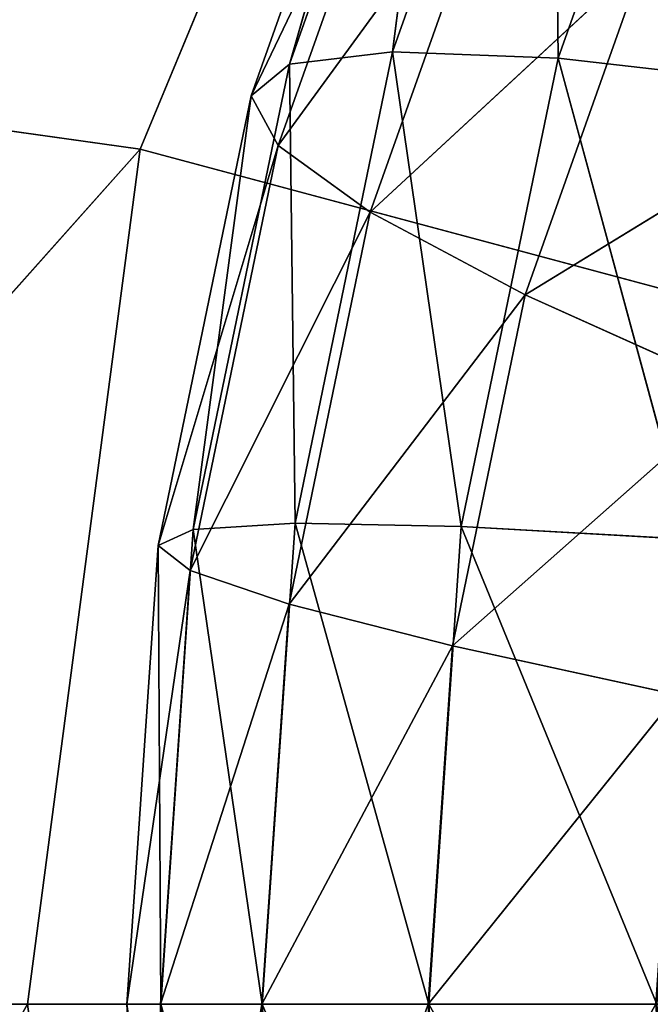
# Model space of a CAD drawing. Header units: millimetres. Extents: x 237 to 401, y 0 to 141.
# Tile 388 of 656: x 316.836 to 317.314, y 131.808 to 132.555. Entities that reach past the tile are written whole.
import ezdxf

# ---------------------------------------------------------------- set-up
doc = ezdxf.new("R2010")
doc.units = ezdxf.units.MM
doc.header["$LTSCALE"] = 25.4
doc.layers.get('0').update_dxf_attribs({"true_color": 0xff5454})

# ---------------------------------------------------------------- blocks, each defined once
blk = doc.blocks.new('VELERO-I-8042-8043.STL')
at = {"color": 250, "true_color": 0x282828}
for p, q in [((80.83897, 36.10157, 8.90398), (80.83897, 27.10157, 8.90398)), ((80.83897, 27.10157, 8.90398), (80.9244, 36.10157, 8.25514)), ((80.9244, 36.10157, 8.25514), (80.83897, 36.10157, 8.90398)), ((80.83897, 27.10157, 8.90398), (80.9244, 36.10157, 8.25514)), ((80.9244, 27.10157, 9.55282), (80.83897, 36.10157, 8.90398)), ((80.83897, 36.10157, 8.90398), (80.9244, 36.10157, 9.55282)), ((80.9244, 27.10157, 9.55282), (80.83897, 36.10157, 8.90398)), ((80.83897, 36.10157, 8.90398), (80.83897, 27.10157, 8.90398)), ((80.83897, 36.10157, 8.90398), (80.9244, 36.10157, 9.55282)), ((80.83897, 36.10157, 8.90398), (83.34592, 36.10157, 8.90398)), ((80.83897, 36.10157, 8.90398), (83.34592, 36.10157, 8.90398)), ((80.9244, 36.10157, 8.25514), (80.83897, 36.10157, 8.90398)), ((80.9244, 27.10157, 8.25514), (80.9244, 36.10157, 8.25514)), ((80.9244, 27.10157, 8.25514), (80.9244, 36.10157, 8.25514)), ((80.9244, 27.10157, 8.25514), (81.17484, 36.10157, 7.65051)), ((81.17484, 36.10157, 7.65051), (80.9244, 36.10157, 8.25514)), ((80.9244, 27.10157, 8.25514), (81.17484, 36.10157, 7.65051)), ((80.9244, 36.10157, 8.25514), (83.34592, 36.10157, 8.90398)), ((81.17484, 36.10157, 7.65051), (80.9244, 36.10157, 8.25514)), ((80.9244, 36.10157, 8.25514), (83.34592, 36.10157, 8.90398)), ((81.45741, 31.3588, 8.21812), (81.21635, 31.02752, 8.36558)), ((81.45741, 31.3588, 8.21812), (81.21635, 31.02752, 8.36558)), ((81.37914, 31.33331, 8.43884), (81.16124, 31.00957, 8.63201)), ((81.37914, 31.33331, 8.43884), (81.16124, 31.00957, 8.63201)), ((81.37914, 31.33331, 8.43884), (81.21635, 31.02752, 8.36558)), ((81.37914, 31.33331, 8.43884), (81.21635, 31.02752, 8.36558)), ((81.14275, 31.00355, 8.90398), (81.33152, 31.3178, 8.66902)), ((81.14275, 31.00355, 8.90398), (81.33152, 31.3178, 8.66902)), ((81.33152, 31.3178, 8.66902), (81.16124, 31.00957, 8.63201)), ((81.33152, 31.3178, 8.66902), (81.16124, 31.00957, 8.63201)), ((81.31554, 31.3126, 8.90398), (81.14275, 31.00355, 8.90398)), ((81.31554, 31.3126, 8.90398), (81.14275, 31.00355, 8.90398)), ((81.30695, 31.05704, 8.11011), (81.09882, 30.69944, 8.30293)), ((81.30695, 31.05704, 8.11011), (81.09882, 30.69944, 8.30293)), ((81.21635, 31.02752, 8.36558), (81.30695, 31.05704, 8.11011)), ((81.21635, 31.02752, 8.36558), (81.30695, 31.05704, 8.11011)), ((81.21635, 31.02752, 8.36558), (81.03731, 30.6794, 8.60037)), ((81.21635, 31.02752, 8.36558), (81.03731, 30.6794, 8.60037)), ((81.21635, 31.02752, 8.36558), (81.09882, 30.69944, 8.30293)), ((81.21635, 31.02752, 8.36558), (81.09882, 30.69944, 8.30293)), ((81.16124, 31.00957, 8.63201), (81.21635, 31.02752, 8.36558)), ((81.16124, 31.00957, 8.63201), (81.21635, 31.02752, 8.36558)), ((81.01665, 30.67268, 8.90398), (81.16124, 31.00957, 8.63201)), ((81.01665, 30.67268, 8.90398), (81.16124, 31.00957, 8.63201)), ((81.16124, 31.00957, 8.63201), (81.03731, 30.6794, 8.60037)), ((81.16124, 31.00957, 8.63201), (81.03731, 30.6794, 8.60037)), ((81.16124, 31.00957, 9.17595), (81.14275, 31.00355, 8.90398)), ((81.14275, 31.00355, 8.90398), (81.16124, 31.00957, 8.63201)), ((81.14275, 31.00355, 8.90398), (81.16124, 31.00957, 8.63201)), ((81.16124, 31.00957, 9.17595), (81.14275, 31.00355, 8.90398)), ((81.14275, 31.00355, 8.90398), (81.01665, 30.67268, 8.90398)), ((81.14275, 31.00355, 8.90398), (81.01665, 30.67268, 8.90398)), ((81.14275, 31.00355, 8.90398), (81.03731, 30.6794, 9.20759)), ((81.14275, 31.00355, 8.90398), (81.03731, 30.6794, 9.20759)), ((81.19997, 30.73239, 8.01773), (81.02906, 30.35603, 8.25222)), ((81.19997, 30.73239, 8.01773), (81.02906, 30.35603, 8.25222)), ((81.09882, 30.69944, 8.30293), (81.19997, 30.73239, 8.01773)), ((81.09882, 30.69944, 8.30293), (81.19997, 30.73239, 8.01773)), ((81.09882, 30.69944, 8.30293), (80.96235, 30.3343, 8.57475)), ((81.09882, 30.69944, 8.30293), (80.96235, 30.3343, 8.57475)), ((81.09882, 30.69944, 8.30293), (81.02906, 30.35603, 8.25222)), ((81.09882, 30.69944, 8.30293), (81.02906, 30.35603, 8.25222)), ((81.03731, 30.6794, 8.60037), (81.09882, 30.69944, 8.30293)), ((81.03731, 30.6794, 8.60037), (81.09882, 30.69944, 8.30293)), ((80.93996, 30.32701, 8.90398), (81.03731, 30.6794, 8.60037)), ((80.93996, 30.32701, 8.90398), (81.03731, 30.6794, 8.60037)), ((81.01665, 30.67268, 8.90398), (80.93996, 30.32701, 8.90398)), ((81.01665, 30.67268, 8.90398), (80.93996, 30.32701, 8.90398)), ((81.03731, 30.6794, 8.60037), (80.96235, 30.3343, 8.57475)), ((81.03731, 30.6794, 8.60037), (80.96235, 30.3343, 8.57475)), ((81.01665, 30.67268, 8.90398), (80.96235, 30.3343, 9.23321)), ((81.01665, 30.67268, 8.90398), (80.96235, 30.3343, 9.23321)), ((81.03731, 30.6794, 9.20759), (81.01665, 30.67268, 8.90398)), ((81.01665, 30.67268, 8.90398), (81.03731, 30.6794, 8.60037)), ((81.01665, 30.67268, 8.90398), (81.03731, 30.6794, 8.60037)), ((81.03731, 30.6794, 9.20759), (81.01665, 30.67268, 8.90398)), ((81.13873, 30.39175, 7.94297), (81.00853, 30.00456, 8.21453)), ((81.13873, 30.39175, 7.94297), (81.00853, 30.00456, 8.21453)), ((81.02906, 30.35603, 8.25222), (81.13873, 30.39175, 7.94297)), ((81.02906, 30.35603, 8.25222), (81.13873, 30.39175, 7.94297)), ((81.02906, 30.35603, 8.25222), (80.93796, 29.98158, 8.55571)), ((81.02906, 30.35603, 8.25222), (80.93796, 29.98158, 8.55571)), ((80.96235, 30.3343, 8.57475), (81.02906, 30.35603, 8.25222)), ((80.96235, 30.3343, 8.57475), (81.02906, 30.35603, 8.25222)), ((81.02906, 30.35603, 8.25222), (81.00853, 30.00456, 8.21453)), ((81.02906, 30.35603, 8.25222), (81.00853, 30.00456, 8.21453)), ((80.91428, 29.97386, 8.90398), (80.96235, 30.3343, 8.57475)), ((80.91428, 29.97386, 8.90398), (80.96235, 30.3343, 8.57475)), ((80.96235, 30.3343, 8.57475), (80.93796, 29.98158, 8.55571)), ((80.96235, 30.3343, 8.57475), (80.93796, 29.98158, 8.55571)), ((80.96235, 30.3343, 9.23321), (80.93996, 30.32701, 8.90398)), ((80.93996, 30.32701, 8.90398), (80.96235, 30.3343, 8.57475)), ((80.93996, 30.32701, 8.90398), (80.96235, 30.3343, 8.57475)), ((80.96235, 30.3343, 9.23321), (80.93996, 30.32701, 8.90398)), ((80.93996, 30.32701, 8.90398), (80.91428, 29.97386, 8.90398)), ((80.93996, 30.32701, 8.90398), (80.91428, 29.97386, 8.90398)), ((80.93996, 30.32701, 8.90398), (80.93796, 29.98158, 9.25225)), ((80.93996, 30.32701, 8.90398), (80.93796, 29.98158, 9.25225)), ((81.00853, 30.00456, 8.21453), (81.12455, 30.04235, 7.88738)), ((81.00853, 30.00456, 8.21453), (81.12455, 30.04235, 7.88738)), ((81.12455, 30.04235, 7.88738), (81.03767, 29.65249, 8.19065)), ((81.12455, 30.04235, 7.88738), (81.03767, 29.65249, 8.19065)), ((80.93796, 29.98158, 8.55571), (81.00853, 30.00456, 8.21453)), ((80.93796, 29.98158, 8.55571), (81.00853, 30.00456, 8.21453)), ((81.00853, 30.00456, 8.21453), (80.96465, 29.62871, 8.54365)), ((81.00853, 30.00456, 8.21453), (80.96465, 29.62871, 8.54365)), ((81.00853, 30.00456, 8.21453), (81.03767, 29.65249, 8.19065)), ((81.00853, 30.00456, 8.21453), (81.03767, 29.65249, 8.19065)), ((80.93796, 29.98158, 9.25225), (80.91428, 29.97386, 8.90398)), ((80.91428, 29.97386, 8.90398), (80.93796, 29.98158, 8.55571)), ((80.91428, 29.97386, 8.90398), (80.93796, 29.98158, 8.55571)), ((80.93796, 29.98158, 9.25225), (80.91428, 29.97386, 8.90398)), ((80.94015, 29.62073, 8.90398), (80.93796, 29.98158, 8.55571)), ((80.93796, 29.98158, 8.55571), (80.96465, 29.62871, 8.54365)), ((80.93796, 29.98158, 8.55571), (80.96465, 29.62871, 8.54365)), ((80.94015, 29.62073, 8.90398), (80.93796, 29.98158, 8.55571)), ((80.91428, 29.97386, 8.90398), (80.96465, 29.62871, 9.26431)), ((80.91428, 29.97386, 8.90398), (80.96465, 29.62871, 9.26431)), ((80.91428, 29.97386, 8.90398), (80.94015, 29.62073, 8.90398)), ((80.91428, 29.97386, 8.90398), (80.94015, 29.62073, 8.90398)), ((81.03767, 29.65249, 8.19065), (81.15771, 29.69159, 7.85217)), ((81.03767, 29.65249, 8.19065), (81.15771, 29.69159, 7.85217)), ((81.15771, 29.69159, 7.85217), (81.11585, 29.30729, 8.18108)), ((81.15771, 29.69159, 7.85217), (81.11585, 29.30729, 8.18108)), ((80.96465, 29.62871, 8.54365), (81.03767, 29.65249, 8.19065)), ((80.96465, 29.62871, 8.54365), (81.03767, 29.65249, 8.19065)), ((81.03767, 29.65249, 8.19065), (81.04186, 29.28319, 8.53882)), ((81.03767, 29.65249, 8.19065), (81.04186, 29.28319, 8.53882)), ((81.03767, 29.65249, 8.19065), (81.11585, 29.30729, 8.18108)), ((81.03767, 29.65249, 8.19065), (81.11585, 29.30729, 8.18108)), ((80.96465, 29.62871, 9.26431), (80.94015, 29.62073, 8.90398)), ((80.94015, 29.62073, 8.90398), (80.96465, 29.62871, 8.54365)), ((80.94015, 29.62073, 8.90398), (80.96465, 29.62871, 8.54365)), ((80.96465, 29.62871, 9.26431), (80.94015, 29.62073, 8.90398)), ((81.01703, 29.2751, 8.90398), (80.96465, 29.62871, 8.54365)), ((80.96465, 29.62871, 8.54365), (81.04186, 29.28319, 8.53882)), ((80.96465, 29.62871, 8.54365), (81.04186, 29.28319, 8.53882)), ((81.01703, 29.2751, 8.90398), (80.96465, 29.62871, 8.54365)), ((80.94015, 29.62073, 8.90398), (81.04186, 29.28319, 9.26915)), ((80.94015, 29.62073, 8.90398), (81.04186, 29.28319, 9.26915)), ((80.94015, 29.62073, 8.90398), (81.01703, 29.2751, 8.90398)), ((80.94015, 29.62073, 8.90398), (81.01703, 29.2751, 8.90398)), ((81.11585, 29.30729, 8.18108), (81.2375, 29.34691, 7.83807)), ((81.11585, 29.30729, 8.18108), (81.2375, 29.34691, 7.83807)), ((81.2375, 29.34691, 7.83807), (81.24144, 28.97627, 8.18604)), ((81.2375, 29.34691, 7.83807), (81.24144, 28.97627, 8.18604)), ((81.04186, 29.28319, 8.53882), (81.11585, 29.30729, 8.18108)), ((81.04186, 29.28319, 8.53882), (81.11585, 29.30729, 8.18108)), ((81.11585, 29.30729, 8.18108), (81.16795, 28.95233, 8.54132)), ((81.11585, 29.30729, 8.18108), (81.16795, 28.95233, 8.54132)), ((81.11585, 29.30729, 8.18108), (81.24144, 28.97627, 8.18604)), ((81.11585, 29.30729, 8.18108), (81.24144, 28.97627, 8.18604)), ((81.04186, 29.28319, 9.26915), (81.01703, 29.2751, 8.90398)), ((81.01703, 29.2751, 8.90398), (81.04186, 29.28319, 8.53882)), ((81.01703, 29.2751, 8.90398), (81.04186, 29.28319, 8.53882)), ((81.04186, 29.28319, 9.26915), (81.01703, 29.2751, 8.90398)), ((81.1433, 28.9443, 8.90398), (81.04186, 29.28319, 8.53882)), ((81.04186, 29.28319, 8.53882), (81.16795, 28.95233, 8.54132)), ((81.04186, 29.28319, 8.53882), (81.16795, 28.95233, 8.54132)), ((81.1433, 28.9443, 8.90398), (81.04186, 29.28319, 8.53882)), ((81.01703, 29.2751, 8.90398), (81.16795, 28.95233, 9.26664)), ((81.01703, 29.2751, 8.90398), (81.16795, 28.95233, 9.26664)), ((81.01703, 29.2751, 8.90398), (81.1433, 28.9443, 8.90398)), ((81.01703, 29.2751, 8.90398), (81.1433, 28.9443, 8.90398)), ((81.24144, 28.97627, 8.18604), (81.36225, 29.01562, 7.84538)), ((81.24144, 28.97627, 8.18604), (81.36225, 29.01562, 7.84538)), ((81.16795, 28.95233, 8.54132), (81.24144, 28.97627, 8.18604)), ((81.16795, 28.95233, 8.54132), (81.24144, 28.97627, 8.18604)), ((81.24144, 28.97627, 8.18604), (81.34026, 28.64315, 8.55111)), ((81.24144, 28.97627, 8.18604), (81.34026, 28.64315, 8.55111)), ((81.24144, 28.97627, 8.18604), (81.41176, 28.66644, 8.20542)), ((81.24144, 28.97627, 8.18604), (81.41176, 28.66644, 8.20542)), ((81.16795, 28.95233, 9.26664), (81.1433, 28.9443, 8.90398)), ((81.1433, 28.9443, 8.90398), (81.16795, 28.95233, 8.54132)), ((81.1433, 28.9443, 8.90398), (81.16795, 28.95233, 8.54132)), ((81.16795, 28.95233, 9.26664), (81.1433, 28.9443, 8.90398)), ((81.31626, 28.63534, 8.90398), (81.16795, 28.95233, 8.54132)), ((81.16795, 28.95233, 8.54132), (81.34026, 28.64315, 8.55111)), ((81.16795, 28.95233, 8.54132), (81.34026, 28.64315, 8.55111)), ((81.31626, 28.63534, 8.90398), (81.16795, 28.95233, 8.54132)), ((81.1433, 28.9443, 8.90398), (81.34026, 28.64315, 9.25685)), ((81.1433, 28.9443, 8.90398), (81.34026, 28.64315, 9.25685)), ((81.1433, 28.9443, 8.90398), (81.31626, 28.63534, 8.90398)), ((81.1433, 28.9443, 8.90398), (81.31626, 28.63534, 8.90398)), ((80.34592, 27.10157, 8.90398), (80.83897, 27.10157, 8.90398)), ((80.34592, 27.10157, 8.90398), (80.83897, 27.10157, 8.90398)), ((80.34592, 27.10157, 8.90398), (80.9244, 27.10157, 8.25514)), ((80.34592, 27.10157, 8.90398), (80.9244, 27.10157, 8.25514)), ((80.4331, 27.10157, 9.62193), (80.83897, 27.10157, 8.90398)), ((80.4331, 27.10157, 9.62193), (80.83897, 27.10157, 8.90398)), ((80.4331, 27.10157, 8.18603), (80.9244, 27.10157, 8.25514)), ((80.4331, 27.10157, 8.18603), (80.9244, 27.10157, 8.25514)), ((80.83897, 27.10157, 8.90398), (80.9244, 27.10157, 9.55282)), ((80.9244, 27.10157, 8.25514), (80.83897, 27.10157, 8.90398)), ((80.9244, 27.10157, 8.25514), (80.83897, 27.10157, 8.90398)), ((80.83897, 27.10157, 8.90398), (80.9244, 27.10157, 9.55282)), ((81.17484, 27.10157, 7.65051), (80.9244, 27.10157, 8.25514)), ((81.17484, 27.10157, 7.65051), (80.9244, 27.10157, 8.25514))]:
    blk.add_line(p, q, dxfattribs=at)
mesh = blk.add_polyface(dxfattribs=at)
corners = [(89.84592, 51.10157, 12.90398), (76.84592, 51.10157, 4.90398), (88.4136, 51.10157, 12.90398)]
mesh.append_faces([[corners[k] for k in face] for face in [(0, 1, 2)]], dxfattribs={"color": 250})
mesh = blk.add_polyface(dxfattribs=at)
corners = [(89.84592, 51.10157, 12.90398), (89.84592, 51.10157, 8.90398), (76.84592, 51.10157, 4.90398)]
mesh.append_faces([[corners[k] for k in face] for face in [(0, 1, 2)]], dxfattribs={"color": 250})
mesh = blk.add_polyface(dxfattribs=at)
corners = [(89.84592, 51.10157, 8.90398), (89.84592, 51.10157, 4.90398), (76.84592, 51.10157, 4.90398)]
mesh.append_faces([[corners[k] for k in face] for face in [(0, 1, 2)]], dxfattribs={"color": 250})
mesh = blk.add_polyface(dxfattribs=at)
corners = [(82.27646, 51.10157, 12.90398), (76.84592, 51.10157, 4.90398), (76.84592, 51.10157, 8.90398)]
mesh.append_faces([[corners[k] for k in face] for face in [(0, 1, 2)]], dxfattribs={"color": 250})
mesh = blk.add_polyface(dxfattribs=at)
corners = [(84.4136, 51.10157, 12.90398), (76.84592, 51.10157, 4.90398), (82.27646, 51.10157, 12.90398)]
mesh.append_faces([[corners[k] for k in face] for face in [(0, 1, 2)]], dxfattribs={"color": 250})
mesh = blk.add_polyface(dxfattribs=at)
corners = [(88.4136, 51.10157, 12.90398), (76.84592, 51.10157, 4.90398), (84.4136, 51.10157, 12.90398)]
mesh.append_faces([[corners[k] for k in face] for face in [(0, 1, 2)]], dxfattribs={"color": 250})
mesh = blk.add_polyface(dxfattribs=at)
corners = [(80.83897, 36.10157, 8.90398), (80.83897, 27.10157, 8.90398), (80.9244, 36.10157, 8.25514)]
mesh.append_faces([[corners[k] for k in face] for face in [(0, 1, 2)]], dxfattribs={"color": 250})
mesh = blk.add_polyface(dxfattribs=at)
corners = [(80.9244, 36.10157, 8.25514), (80.83897, 27.10157, 8.90398), (80.9244, 27.10157, 8.25514)]
mesh.append_faces([[corners[k] for k in face] for face in [(0, 1, 2)]], dxfattribs={"color": 250})
mesh = blk.add_polyface(dxfattribs=at)
corners = [(80.9244, 36.10157, 9.55282), (80.9244, 27.10157, 9.55282), (80.83897, 36.10157, 8.90398)]
mesh.append_faces([[corners[k] for k in face] for face in [(0, 1, 2)]], dxfattribs={"color": 250})
mesh = blk.add_polyface(dxfattribs=at)
corners = [(80.83897, 36.10157, 8.90398), (80.9244, 27.10157, 9.55282), (80.83897, 27.10157, 8.90398)]
mesh.append_faces([[corners[k] for k in face] for face in [(0, 1, 2)]], dxfattribs={"color": 250})
mesh = blk.add_polyface(dxfattribs=at)
corners = [(80.9244, 36.10157, 9.55282), (80.83897, 36.10157, 8.90398), (83.34592, 36.10157, 8.90398)]
mesh.append_faces([[corners[k] for k in face] for face in [(0, 1, 2)]], dxfattribs={"color": 250})
mesh = blk.add_polyface(dxfattribs=at)
corners = [(80.83897, 36.10157, 8.90398), (80.9244, 36.10157, 8.25514), (83.34592, 36.10157, 8.90398)]
mesh.append_faces([[corners[k] for k in face] for face in [(0, 1, 2)]], dxfattribs={"color": 250})
mesh = blk.add_polyface(dxfattribs=at)
corners = [(80.9244, 36.10157, 8.25514), (80.9244, 27.10157, 8.25514), (81.17484, 36.10157, 7.65051)]
mesh.append_faces([[corners[k] for k in face] for face in [(0, 1, 2)]], dxfattribs={"color": 250})
mesh = blk.add_polyface(dxfattribs=at)
corners = [(81.17484, 36.10157, 7.65051), (80.9244, 27.10157, 8.25514), (81.17484, 27.10157, 7.65051)]
mesh.append_faces([[corners[k] for k in face] for face in [(0, 1, 2)]], dxfattribs={"color": 250})
mesh = blk.add_polyface(dxfattribs=at)
corners = [(81.17484, 36.10157, 10.15745), (80.9244, 36.10157, 9.55282), (83.34592, 36.10157, 8.90398)]
mesh.append_faces([[corners[k] for k in face] for face in [(0, 1, 2)]], dxfattribs={"color": 250})
mesh = blk.add_polyface(dxfattribs=at)
corners = [(83.34592, 36.10157, 8.90398), (80.9244, 36.10157, 8.25514), (81.17484, 36.10157, 7.65051)]
mesh.append_faces([[corners[k] for k in face] for face in [(0, 1, 2)]], dxfattribs={"color": 250})
mesh = blk.add_polyface(dxfattribs=at)
corners = [(81.57324, 36.10157, 10.67666), (81.17484, 36.10157, 10.15745), (83.34592, 36.10157, 8.90398)]
mesh.append_faces([[corners[k] for k in face] for face in [(0, 1, 2)]], dxfattribs={"color": 250})
mesh = blk.add_polyface(dxfattribs=at)
corners = [(83.34592, 36.10157, 8.90398), (81.17484, 36.10157, 7.65051), (81.57324, 36.10157, 7.1313)]
mesh.append_faces([[corners[k] for k in face] for face in [(0, 1, 2)]], dxfattribs={"color": 250})
mesh = blk.add_polyface(dxfattribs=at)
corners = [(81.56475, 31.39377, 8.01137), (81.30695, 31.05704, 8.11011), (81.45741, 31.3588, 8.21812)]
mesh.append_faces([[corners[k] for k in face] for face in [(0, 1, 2)]], dxfattribs={"color": 250})
mesh = blk.add_polyface(dxfattribs=at)
corners = [(81.45741, 31.3588, 8.21812), (81.21635, 31.02752, 8.36558), (81.37914, 31.33331, 8.43884)]
mesh.append_faces([[corners[k] for k in face] for face in [(0, 1, 2)]], dxfattribs={"color": 250})
mesh = blk.add_polyface(dxfattribs=at)
corners = [(81.45741, 31.3588, 8.21812), (81.30695, 31.05704, 8.11011), (81.21635, 31.02752, 8.36558)]
mesh.append_faces([[corners[k] for k in face] for face in [(0, 1, 2)]], dxfattribs={"color": 250})
mesh = blk.add_polyface(dxfattribs=at)
corners = [(81.37914, 31.33331, 8.43884), (81.16124, 31.00957, 8.63201), (81.33152, 31.3178, 8.66902)]
mesh.append_faces([[corners[k] for k in face] for face in [(0, 1, 2)]], dxfattribs={"color": 250})
mesh = blk.add_polyface(dxfattribs=at)
corners = [(81.37914, 31.33331, 8.43884), (81.21635, 31.02752, 8.36558), (81.16124, 31.00957, 8.63201)]
mesh.append_faces([[corners[k] for k in face] for face in [(0, 1, 2)]], dxfattribs={"color": 250})
mesh = blk.add_polyface(dxfattribs=at)
corners = [(81.33152, 31.3178, 8.66902), (81.16124, 31.00957, 8.63201), (81.14275, 31.00355, 8.90398)]
mesh.append_faces([[corners[k] for k in face] for face in [(0, 1, 2)]], dxfattribs={"color": 250})
mesh = blk.add_polyface(dxfattribs=at)
corners = [(81.33152, 31.3178, 8.66902), (81.14275, 31.00355, 8.90398), (81.31554, 31.3126, 8.90398)]
mesh.append_faces([[corners[k] for k in face] for face in [(0, 1, 2)]], dxfattribs={"color": 250})
mesh = blk.add_polyface(dxfattribs=at)
corners = [(81.33152, 31.3178, 9.13894), (81.31554, 31.3126, 8.90398), (81.16124, 31.00957, 9.17595)]
mesh.append_faces([[corners[k] for k in face] for face in [(0, 1, 2)]], dxfattribs={"color": 250})
mesh = blk.add_polyface(dxfattribs=at)
corners = [(81.31554, 31.3126, 8.90398), (81.14275, 31.00355, 8.90398), (81.16124, 31.00957, 9.17595)]
mesh.append_faces([[corners[k] for k in face] for face in [(0, 1, 2)]], dxfattribs={"color": 250})
mesh = blk.add_polyface(dxfattribs=at)
corners = [(81.30695, 31.05704, 8.11011), (81.09882, 30.69944, 8.30293), (81.21635, 31.02752, 8.36558)]
mesh.append_faces([[corners[k] for k in face] for face in [(0, 1, 2)]], dxfattribs={"color": 250})
mesh = blk.add_polyface(dxfattribs=at)
corners = [(81.30695, 31.05704, 8.11011), (81.19997, 30.73239, 8.01773), (81.09882, 30.69944, 8.30293)]
mesh.append_faces([[corners[k] for k in face] for face in [(0, 1, 2)]], dxfattribs={"color": 250})
mesh = blk.add_polyface(dxfattribs=at)
corners = [(81.21635, 31.02752, 8.36558), (81.03731, 30.6794, 8.60037), (81.16124, 31.00957, 8.63201)]
mesh.append_faces([[corners[k] for k in face] for face in [(0, 1, 2)]], dxfattribs={"color": 250})
mesh = blk.add_polyface(dxfattribs=at)
corners = [(81.21635, 31.02752, 8.36558), (81.09882, 30.69944, 8.30293), (81.03731, 30.6794, 8.60037)]
mesh.append_faces([[corners[k] for k in face] for face in [(0, 1, 2)]], dxfattribs={"color": 250})
mesh = blk.add_polyface(dxfattribs=at)
corners = [(81.16124, 31.00957, 8.63201), (81.03731, 30.6794, 8.60037), (81.01665, 30.67268, 8.90398)]
mesh.append_faces([[corners[k] for k in face] for face in [(0, 1, 2)]], dxfattribs={"color": 250})
mesh = blk.add_polyface(dxfattribs=at)
corners = [(81.16124, 31.00957, 8.63201), (81.01665, 30.67268, 8.90398), (81.14275, 31.00355, 8.90398)]
mesh.append_faces([[corners[k] for k in face] for face in [(0, 1, 2)]], dxfattribs={"color": 250})
mesh = blk.add_polyface(dxfattribs=at)
corners = [(81.16124, 31.00957, 9.17595), (81.14275, 31.00355, 8.90398), (81.03731, 30.6794, 9.20759)]
mesh.append_faces([[corners[k] for k in face] for face in [(0, 1, 2)]], dxfattribs={"color": 250})
mesh = blk.add_polyface(dxfattribs=at)
corners = [(81.14275, 31.00355, 8.90398), (81.01665, 30.67268, 8.90398), (81.03731, 30.6794, 9.20759)]
mesh.append_faces([[corners[k] for k in face] for face in [(0, 1, 2)]], dxfattribs={"color": 250})
mesh = blk.add_polyface(dxfattribs=at)
corners = [(81.19997, 30.73239, 8.01773), (81.02906, 30.35603, 8.25222), (81.09882, 30.69944, 8.30293)]
mesh.append_faces([[corners[k] for k in face] for face in [(0, 1, 2)]], dxfattribs={"color": 250})
mesh = blk.add_polyface(dxfattribs=at)
corners = [(81.19997, 30.73239, 8.01773), (81.13873, 30.39175, 7.94297), (81.02906, 30.35603, 8.25222)]
mesh.append_faces([[corners[k] for k in face] for face in [(0, 1, 2)]], dxfattribs={"color": 250})
mesh = blk.add_polyface(dxfattribs=at)
corners = [(81.09882, 30.69944, 8.30293), (80.96235, 30.3343, 8.57475), (81.03731, 30.6794, 8.60037)]
mesh.append_faces([[corners[k] for k in face] for face in [(0, 1, 2)]], dxfattribs={"color": 250})
mesh = blk.add_polyface(dxfattribs=at)
corners = [(81.09882, 30.69944, 8.30293), (81.02906, 30.35603, 8.25222), (80.96235, 30.3343, 8.57475)]
mesh.append_faces([[corners[k] for k in face] for face in [(0, 1, 2)]], dxfattribs={"color": 250})
mesh = blk.add_polyface(dxfattribs=at)
corners = [(81.03731, 30.6794, 8.60037), (80.96235, 30.3343, 8.57475), (80.93996, 30.32701, 8.90398)]
mesh.append_faces([[corners[k] for k in face] for face in [(0, 1, 2)]], dxfattribs={"color": 250})
mesh = blk.add_polyface(dxfattribs=at)
corners = [(81.03731, 30.6794, 8.60037), (80.93996, 30.32701, 8.90398), (81.01665, 30.67268, 8.90398)]
mesh.append_faces([[corners[k] for k in face] for face in [(0, 1, 2)]], dxfattribs={"color": 250})
mesh = blk.add_polyface(dxfattribs=at)
corners = [(81.01665, 30.67268, 8.90398), (80.93996, 30.32701, 8.90398), (80.96235, 30.3343, 9.23321)]
mesh.append_faces([[corners[k] for k in face] for face in [(0, 1, 2)]], dxfattribs={"color": 250})
mesh = blk.add_polyface(dxfattribs=at)
corners = [(81.03731, 30.6794, 9.20759), (81.01665, 30.67268, 8.90398), (80.96235, 30.3343, 9.23321)]
mesh.append_faces([[corners[k] for k in face] for face in [(0, 1, 2)]], dxfattribs={"color": 250})
mesh = blk.add_polyface(dxfattribs=at)
corners = [(81.13873, 30.39175, 7.94297), (81.00853, 30.00456, 8.21453), (81.02906, 30.35603, 8.25222)]
mesh.append_faces([[corners[k] for k in face] for face in [(0, 1, 2)]], dxfattribs={"color": 250})
mesh = blk.add_polyface(dxfattribs=at)
corners = [(81.13873, 30.39175, 7.94297), (81.12455, 30.04235, 7.88738), (81.00853, 30.00456, 8.21453)]
mesh.append_faces([[corners[k] for k in face] for face in [(0, 1, 2)]], dxfattribs={"color": 250})
mesh = blk.add_polyface(dxfattribs=at)
corners = [(81.02906, 30.35603, 8.25222), (80.93796, 29.98158, 8.55571), (80.96235, 30.3343, 8.57475)]
mesh.append_faces([[corners[k] for k in face] for face in [(0, 1, 2)]], dxfattribs={"color": 250})
mesh = blk.add_polyface(dxfattribs=at)
corners = [(81.02906, 30.35603, 8.25222), (81.00853, 30.00456, 8.21453), (80.93796, 29.98158, 8.55571)]
mesh.append_faces([[corners[k] for k in face] for face in [(0, 1, 2)]], dxfattribs={"color": 250})
mesh = blk.add_polyface(dxfattribs=at)
corners = [(80.96235, 30.3343, 8.57475), (80.93796, 29.98158, 8.55571), (80.91428, 29.97386, 8.90398)]
mesh.append_faces([[corners[k] for k in face] for face in [(0, 1, 2)]], dxfattribs={"color": 250})
mesh = blk.add_polyface(dxfattribs=at)
corners = [(80.96235, 30.3343, 8.57475), (80.91428, 29.97386, 8.90398), (80.93996, 30.32701, 8.90398)]
mesh.append_faces([[corners[k] for k in face] for face in [(0, 1, 2)]], dxfattribs={"color": 250})
mesh = blk.add_polyface(dxfattribs=at)
corners = [(80.96235, 30.3343, 9.23321), (80.93996, 30.32701, 8.90398), (80.93796, 29.98158, 9.25225)]
mesh.append_faces([[corners[k] for k in face] for face in [(0, 1, 2)]], dxfattribs={"color": 250})
mesh = blk.add_polyface(dxfattribs=at)
corners = [(80.93996, 30.32701, 8.90398), (80.91428, 29.97386, 8.90398), (80.93796, 29.98158, 9.25225)]
mesh.append_faces([[corners[k] for k in face] for face in [(0, 1, 2)]], dxfattribs={"color": 250})
mesh = blk.add_polyface(dxfattribs=at)
corners = [(81.12455, 30.04235, 7.88738), (81.03767, 29.65249, 8.19065), (81.00853, 30.00456, 8.21453)]
mesh.append_faces([[corners[k] for k in face] for face in [(0, 1, 2)]], dxfattribs={"color": 250})
mesh = blk.add_polyface(dxfattribs=at)
corners = [(81.12455, 30.04235, 7.88738), (81.15771, 29.69159, 7.85217), (81.03767, 29.65249, 8.19065)]
mesh.append_faces([[corners[k] for k in face] for face in [(0, 1, 2)]], dxfattribs={"color": 250})
mesh = blk.add_polyface(dxfattribs=at)
corners = [(81.00853, 30.00456, 8.21453), (80.96465, 29.62871, 8.54365), (80.93796, 29.98158, 8.55571)]
mesh.append_faces([[corners[k] for k in face] for face in [(0, 1, 2)]], dxfattribs={"color": 250})
mesh = blk.add_polyface(dxfattribs=at)
corners = [(81.00853, 30.00456, 8.21453), (81.03767, 29.65249, 8.19065), (80.96465, 29.62871, 8.54365)]
mesh.append_faces([[corners[k] for k in face] for face in [(0, 1, 2)]], dxfattribs={"color": 250})
mesh = blk.add_polyface(dxfattribs=at)
corners = [(80.93796, 29.98158, 9.25225), (80.91428, 29.97386, 8.90398), (80.96465, 29.62871, 9.26431)]
mesh.append_faces([[corners[k] for k in face] for face in [(0, 1, 2)]], dxfattribs={"color": 250})
mesh = blk.add_polyface(dxfattribs=at)
corners = [(80.93796, 29.98158, 8.55571), (80.94015, 29.62073, 8.90398), (80.91428, 29.97386, 8.90398)]
mesh.append_faces([[corners[k] for k in face] for face in [(0, 1, 2)]], dxfattribs={"color": 250})
mesh = blk.add_polyface(dxfattribs=at)
corners = [(80.93796, 29.98158, 8.55571), (80.96465, 29.62871, 8.54365), (80.94015, 29.62073, 8.90398)]
mesh.append_faces([[corners[k] for k in face] for face in [(0, 1, 2)]], dxfattribs={"color": 250})
mesh = blk.add_polyface(dxfattribs=at)
corners = [(80.91428, 29.97386, 8.90398), (80.94015, 29.62073, 8.90398), (80.96465, 29.62871, 9.26431)]
mesh.append_faces([[corners[k] for k in face] for face in [(0, 1, 2)]], dxfattribs={"color": 250})
mesh = blk.add_polyface(dxfattribs=at)
corners = [(81.15771, 29.69159, 7.85217), (81.11585, 29.30729, 8.18108), (81.03767, 29.65249, 8.19065)]
mesh.append_faces([[corners[k] for k in face] for face in [(0, 1, 2)]], dxfattribs={"color": 250})
mesh = blk.add_polyface(dxfattribs=at)
corners = [(81.15771, 29.69159, 7.85217), (81.2375, 29.34691, 7.83807), (81.11585, 29.30729, 8.18108)]
mesh.append_faces([[corners[k] for k in face] for face in [(0, 1, 2)]], dxfattribs={"color": 250})
mesh = blk.add_polyface(dxfattribs=at)
corners = [(81.03767, 29.65249, 8.19065), (81.04186, 29.28319, 8.53882), (80.96465, 29.62871, 8.54365)]
mesh.append_faces([[corners[k] for k in face] for face in [(0, 1, 2)]], dxfattribs={"color": 250})
mesh = blk.add_polyface(dxfattribs=at)
corners = [(81.03767, 29.65249, 8.19065), (81.11585, 29.30729, 8.18108), (81.04186, 29.28319, 8.53882)]
mesh.append_faces([[corners[k] for k in face] for face in [(0, 1, 2)]], dxfattribs={"color": 250})
mesh = blk.add_polyface(dxfattribs=at)
corners = [(80.96465, 29.62871, 9.26431), (80.94015, 29.62073, 8.90398), (81.04186, 29.28319, 9.26915)]
mesh.append_faces([[corners[k] for k in face] for face in [(0, 1, 2)]], dxfattribs={"color": 250})
mesh = blk.add_polyface(dxfattribs=at)
corners = [(80.96465, 29.62871, 8.54365), (81.01703, 29.2751, 8.90398), (80.94015, 29.62073, 8.90398)]
mesh.append_faces([[corners[k] for k in face] for face in [(0, 1, 2)]], dxfattribs={"color": 250})
mesh = blk.add_polyface(dxfattribs=at)
corners = [(80.96465, 29.62871, 8.54365), (81.04186, 29.28319, 8.53882), (81.01703, 29.2751, 8.90398)]
mesh.append_faces([[corners[k] for k in face] for face in [(0, 1, 2)]], dxfattribs={"color": 250})
mesh = blk.add_polyface(dxfattribs=at)
corners = [(80.94015, 29.62073, 8.90398), (81.01703, 29.2751, 8.90398), (81.04186, 29.28319, 9.26915)]
mesh.append_faces([[corners[k] for k in face] for face in [(0, 1, 2)]], dxfattribs={"color": 250})
mesh = blk.add_polyface(dxfattribs=at)
corners = [(81.2375, 29.34691, 7.83807), (81.24144, 28.97627, 8.18604), (81.11585, 29.30729, 8.18108)]
mesh.append_faces([[corners[k] for k in face] for face in [(0, 1, 2)]], dxfattribs={"color": 250})
mesh = blk.add_polyface(dxfattribs=at)
corners = [(81.2375, 29.34691, 7.83807), (81.36225, 29.01562, 7.84538), (81.24144, 28.97627, 8.18604)]
mesh.append_faces([[corners[k] for k in face] for face in [(0, 1, 2)]], dxfattribs={"color": 250})
mesh = blk.add_polyface(dxfattribs=at)
corners = [(81.11585, 29.30729, 8.18108), (81.16795, 28.95233, 8.54132), (81.04186, 29.28319, 8.53882)]
mesh.append_faces([[corners[k] for k in face] for face in [(0, 1, 2)]], dxfattribs={"color": 250})
mesh = blk.add_polyface(dxfattribs=at)
corners = [(81.11585, 29.30729, 8.18108), (81.24144, 28.97627, 8.18604), (81.16795, 28.95233, 8.54132)]
mesh.append_faces([[corners[k] for k in face] for face in [(0, 1, 2)]], dxfattribs={"color": 250})
mesh = blk.add_polyface(dxfattribs=at)
corners = [(81.04186, 29.28319, 9.26915), (81.01703, 29.2751, 8.90398), (81.16795, 28.95233, 9.26664)]
mesh.append_faces([[corners[k] for k in face] for face in [(0, 1, 2)]], dxfattribs={"color": 250})
mesh = blk.add_polyface(dxfattribs=at)
corners = [(81.04186, 29.28319, 8.53882), (81.1433, 28.9443, 8.90398), (81.01703, 29.2751, 8.90398)]
mesh.append_faces([[corners[k] for k in face] for face in [(0, 1, 2)]], dxfattribs={"color": 250})
mesh = blk.add_polyface(dxfattribs=at)
corners = [(81.04186, 29.28319, 8.53882), (81.16795, 28.95233, 8.54132), (81.1433, 28.9443, 8.90398)]
mesh.append_faces([[corners[k] for k in face] for face in [(0, 1, 2)]], dxfattribs={"color": 250})
mesh = blk.add_polyface(dxfattribs=at)
corners = [(81.01703, 29.2751, 8.90398), (81.1433, 28.9443, 8.90398), (81.16795, 28.95233, 9.26664)]
mesh.append_faces([[corners[k] for k in face] for face in [(0, 1, 2)]], dxfattribs={"color": 250})
mesh = blk.add_polyface(dxfattribs=at)
corners = [(81.36225, 29.01562, 7.84538), (81.41176, 28.66644, 8.20542), (81.24144, 28.97627, 8.18604)]
mesh.append_faces([[corners[k] for k in face] for face in [(0, 1, 2)]], dxfattribs={"color": 250})
mesh = blk.add_polyface(dxfattribs=at)
corners = [(81.24144, 28.97627, 8.18604), (81.34026, 28.64315, 8.55111), (81.16795, 28.95233, 8.54132)]
mesh.append_faces([[corners[k] for k in face] for face in [(0, 1, 2)]], dxfattribs={"color": 250})
mesh = blk.add_polyface(dxfattribs=at)
corners = [(81.24144, 28.97627, 8.18604), (81.41176, 28.66644, 8.20542), (81.34026, 28.64315, 8.55111)]
mesh.append_faces([[corners[k] for k in face] for face in [(0, 1, 2)]], dxfattribs={"color": 250})
mesh = blk.add_polyface(dxfattribs=at)
corners = [(81.16795, 28.95233, 9.26664), (81.1433, 28.9443, 8.90398), (81.34026, 28.64315, 9.25685)]
mesh.append_faces([[corners[k] for k in face] for face in [(0, 1, 2)]], dxfattribs={"color": 250})
mesh = blk.add_polyface(dxfattribs=at)
corners = [(81.16795, 28.95233, 8.54132), (81.31626, 28.63534, 8.90398), (81.1433, 28.9443, 8.90398)]
mesh.append_faces([[corners[k] for k in face] for face in [(0, 1, 2)]], dxfattribs={"color": 250})
mesh = blk.add_polyface(dxfattribs=at)
corners = [(81.16795, 28.95233, 8.54132), (81.34026, 28.64315, 8.55111), (81.31626, 28.63534, 8.90398)]
mesh.append_faces([[corners[k] for k in face] for face in [(0, 1, 2)]], dxfattribs={"color": 250})
mesh = blk.add_polyface(dxfattribs=at)
corners = [(81.1433, 28.9443, 8.90398), (81.31626, 28.63534, 8.90398), (81.34026, 28.64315, 9.25685)]
mesh.append_faces([[corners[k] for k in face] for face in [(0, 1, 2)]], dxfattribs={"color": 250})
mesh = blk.add_polyface(dxfattribs=at)
corners = [(80.4331, 27.10157, 9.62193), (80.34592, 27.10157, 8.90398), (80.83897, 27.10157, 8.90398)]
mesh.append_faces([[corners[k] for k in face] for face in [(0, 1, 2)]], dxfattribs={"color": 250})
mesh = blk.add_polyface(dxfattribs=at)
corners = [(80.34592, 27.10157, 8.90398), (80.9244, 27.10157, 8.25514), (80.83897, 27.10157, 8.90398)]
mesh.append_faces([[corners[k] for k in face] for face in [(0, 1, 2)]], dxfattribs={"color": 250})
mesh = blk.add_polyface(dxfattribs=at)
corners = [(80.34592, 27.10157, 8.90398), (80.4331, 27.10157, 8.18603), (80.9244, 27.10157, 8.25514)]
mesh.append_faces([[corners[k] for k in face] for face in [(0, 1, 2)]], dxfattribs={"color": 250})
mesh = blk.add_polyface(dxfattribs=at)
corners = [(80.4331, 27.10157, 9.62193), (80.83897, 27.10157, 8.90398), (80.9244, 27.10157, 9.55282)]
mesh.append_faces([[corners[k] for k in face] for face in [(0, 1, 2)]], dxfattribs={"color": 250})
mesh = blk.add_polyface(dxfattribs=at)
corners = [(80.9244, 27.10157, 8.25514), (80.4331, 27.10157, 8.18603), (81.17484, 27.10157, 7.65051)]
mesh.append_faces([[corners[k] for k in face] for face in [(0, 1, 2)]], dxfattribs={"color": 250})
mesh = blk.add_polyface(dxfattribs=at)
corners = [(80.4331, 27.10157, 8.18603), (80.68955, 27.10157, 7.50981), (81.17484, 27.10157, 7.65051)]
mesh.append_faces([[corners[k] for k in face] for face in [(0, 1, 2)]], dxfattribs={"color": 250})

msp = doc.modelspace()

# ---------------------------------------------------------------- block references
at = {"color": 0, "extrusion": (0, -1, -3.88578e-16)}
msp.add_blockref('VELERO-I-8042-8043.STL', (236.0028, 404.7244, -140.71201), dxfattribs=at)

doc.saveas('drawing.dxf')
